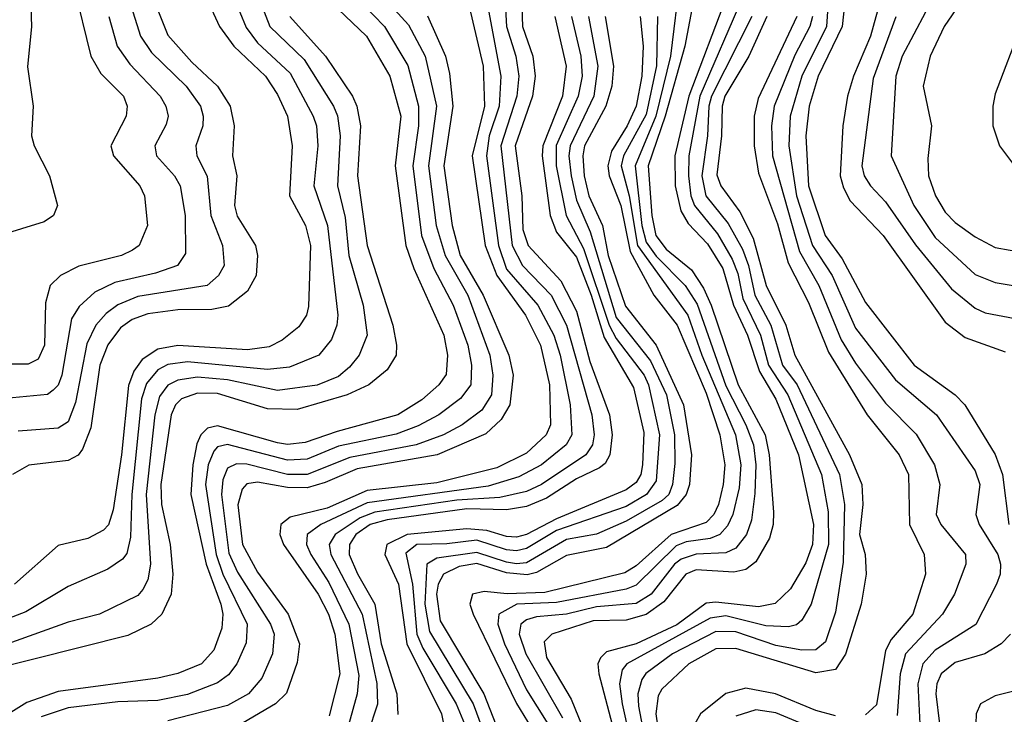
# Model space of a CAD drawing. Header units: inches. Extents: x 990535 to 1117859, y 769386 to 892122.
# Tile 888 of 1056: x 1060433 to 1062408, y 862249 to 863643. Entities that reach past the tile are written whole.
import ezdxf

# ---------------------------------------------------------------- set-up
doc = ezdxf.new("R2010")
doc.units = ezdxf.units.IN
doc.header["$MEASUREMENT"] = 0
doc.layers.add('B0866', color=7, linetype='Continuous')

msp = doc.modelspace()

# ---------------------------------------------------------------- linework, layer by layer
at = {"layer": 'B0866', "color": 5}
for points, elevation in [([(1060452.8, 863750), (1060456.4, 863630), (1060449, 863549), (1060460.1, 863470), (1060456.9, 863410), (1060462, 863390), (1060493, 863330), (1060509.1, 863270), (1060501, 863250), (1060482.4, 863237.6), (1060390.8, 863209.2), (1060367.9, 863192.1), (1060365.6, 863170), (1060374.8, 863110), (1060363.5, 863090), (1060350, 863084.6), (1060270, 863089.6), (1060230, 863086.5), (1060197.7, 863070), (1060121, 862999), (1060060.4, 862959.6), (1060028.4, 862951.6), (1060000, 862955.6)], 3680), ([(1062059.4, 863750), (1062051.5, 863630), (1062002.1, 863530), (1061979, 863450), (1061976.2, 863390), (1061991.8, 863290), (1062023.9, 863190), (1062063.4, 863130), (1062110, 863023.9), (1062190, 862920.2), (1062272.2, 862850), (1062350, 862737.8), (1062359, 862710), (1062351.6, 862650), (1062357.9, 862630), (1062395.7, 862570), (1062400.9, 862550), (1062400.1, 862530), (1062392.9, 862510), (1062351, 862429), (1062270, 862377.5), (1062244.9, 862350), (1062234.8, 862310), (1062238.8, 862230)], 4460), ([(1061757.8, 863730), (1061738.6, 863570), (1061709.6, 863450), (1061667.7, 863350), (1061681.1, 863230), (1061690, 863196.9), (1061710, 863168.8), (1061768.1, 863110), (1061792.3, 863072.3), (1061850, 862908.5), (1061890.1, 862829.9), (1061905.1, 862790), (1061909.6, 862750), (1061907.9, 862692.1), (1061901.2, 862638.8), (1061891.5, 862610), (1061870, 862582.3), (1061850, 862572.9), (1061790, 862570.4), (1061760, 862560), (1061746.6, 862550), (1061699.9, 862490), (1061670, 862471), (1061590, 862464.6), (1061530, 862449.8), (1061470, 862444.4), (1061450, 862438.8), (1061438.4, 862430), (1061435.3, 862410), (1061448.7, 862370), (1061521.9, 862241.9)], 4260), ([(1062093.7, 863730), (1062083.3, 863630), (1062035.1, 863530), (1062016.7, 863470), (1062010, 863410), (1062015.8, 863310), (1062049.1, 863210), (1062083, 863163), (1062130, 863075.5), (1062227.4, 862950), (1062310, 862890), (1062329, 862870), (1062390, 862770.1), (1062404.5, 862730), (1062417.4, 862630)], 4480), ([(1060541.8, 863710), (1060575.8, 863570), (1060595.6, 863535.6), (1060641.1, 863490), (1060648.4, 863470), (1060646.5, 863450), (1060615.9, 863390), (1060620.9, 863370), (1060673.8, 863310), (1060683.3, 863290), (1060689.6, 863230), (1060672.8, 863190), (1060659.6, 863180.4), (1060637.6, 863170), (1060551.5, 863148.5), (1060515.1, 863130), (1060494, 863110), (1060484.8, 863075.2), (1060483, 862990), (1060470, 862961.5), (1060450, 862952.1), (1060370, 862951.8)], 3720), ([(1060904.2, 863710), (1060935.2, 863630), (1061003.6, 863563.6), (1061062.6, 863470), (1061070.5, 863450.5), (1061076.3, 863410), (1061070.7, 863310), (1061086.1, 863246.1), (1061093.6, 863170), (1061122.3, 863070), (1061130.3, 863009.7), (1061114, 862970), (1061094.5, 862945.5), (1061072.9, 862927.1), (1061030, 862909.6), (1060950, 862898.7), (1060850, 862920.1), (1060790, 862925.5), (1060750, 862920), (1060730.3, 862909.7), (1060713.4, 862886.6), (1060704.4, 862850), (1060686.8, 862690), (1060695.2, 862550), (1060690, 862518.7), (1060680.3, 862499.7), (1060670, 862487.4), (1060592.9, 862450), (1060530, 862433.7), (1060409.5, 862390.5)], 3860), ([(1061098.5, 863698.5), (1061165.2, 863630), (1061211.5, 863551.5), (1061233.4, 863470), (1061233.1, 863430), (1061221.6, 863350), (1061239.4, 863210), (1061263.7, 863143.7), (1061303, 863070), (1061332, 862990), (1061339.8, 862950), (1061338.3, 862910), (1061317.2, 862882.8), (1061273.6, 862850), (1061232.3, 862827.7), (1061188.6, 862811.4), (1061072.6, 862787.4), (1061010, 862761.2), (1060970, 862759.3), (1060850, 862790.5), (1060830, 862785.9), (1060822.7, 862777.3), (1060810.9, 862750), (1060805.9, 862710), (1060827.1, 862570), (1060840.4, 862530), (1060889.3, 862430), (1060887.4, 862392.6), (1060868.7, 862350), (1060852.1, 862327.9), (1060830, 862312.3), (1060770, 862288.4), (1060710, 862276.4), (1060630, 862273.9), (1060530, 862262.1), (1060475.9, 862244.1)], 3940), ([(1061143.5, 863710), (1061213, 863633), (1061246.2, 863570), (1061269, 863470), (1061253.5, 863350), (1061268.6, 863230), (1061286.8, 863170), (1061332.3, 863090), (1061376.4, 862970), (1061382.5, 862930), (1061379.5, 862890), (1061360.5, 862859.5), (1061320.6, 862830), (1061283, 862810), (1061228.4, 862790), (1061095.4, 862764.6), (1061010, 862730.3), (1060970, 862730.4), (1060888.9, 862751.1), (1060868.1, 862751.9), (1060850, 862742.7), (1060840.3, 862719.7), (1060837.7, 862690), (1060852.4, 862572.4), (1060870, 862534.1), (1060936.5, 862430), (1060943.6, 862410), (1060939.9, 862370), (1060918.6, 862321.4), (1060891.8, 862290), (1060850, 862266.7), (1060730, 862235.6)], 3960), ([(1061365.3, 863705.3), (1061398.6, 863530), (1061395, 863470), (1061374.7, 863410), (1061369.5, 863370), (1061393.5, 863190), (1061410, 863142.6), (1061472.8, 863070), (1061504.5, 863010), (1061517.2, 862970), (1061537.3, 862870), (1061540.6, 862810), (1061529.5, 862790), (1061479.9, 862750), (1061434.7, 862725.3), (1061372.9, 862707.1), (1061130, 862673.7), (1061036.9, 862630), (1061009.9, 862610.1), (1061008.7, 862590), (1061017.4, 862570), (1061053.2, 862513.2), (1061093.4, 862430), (1061113.3, 862326.7), (1061110.2, 862289.8), (1061092.7, 862227.3)], 4040), ([(1061439.2, 863710), (1061441.8, 863630), (1061462.5, 863570), (1061467, 863530), (1061461.7, 863490), (1061427, 863390), (1061440.2, 863290), (1061442.3, 863222.3), (1061453.1, 863190), (1061519, 863119), (1061550, 863057.9), (1061577.1, 862957.1), (1061616.2, 862850), (1061621.5, 862810), (1061617.2, 862770), (1061607.7, 862752.3), (1061596.1, 862743.9), (1061550, 862721.5), (1061490, 862682.5), (1061450, 862666.2), (1061410, 862659.1), (1061330, 862661.1), (1061170, 862639.2), (1061136.3, 862630), (1061107.7, 862610), (1061094.7, 862590), (1061093.7, 862570), (1061110.6, 862530.6), (1061145.2, 862470), (1061158.1, 862390), (1061189.8, 862290), (1061191.6, 862248.4)], 4080), ([(1060861.8, 863690), (1060887.5, 863627.5), (1060910, 863597), (1060975.8, 863535.8), (1061021.7, 863450), (1061028.3, 863430), (1061031.3, 863390), (1061023.4, 863310), (1061050.8, 863230), (1061071.1, 863050), (1061069.4, 863030), (1061058.4, 863001.6), (1061033, 862970), (1060974.4, 862945.6), (1060930, 862940.9), (1060770, 862956.7), (1060730, 862950.9), (1060710, 862940.3), (1060687.3, 862912.7), (1060677.7, 862882.3), (1060657.9, 862690), (1060655.2, 862604.8), (1060648.1, 862572), (1060639.6, 862560.4), (1060610, 862539.9), (1060530, 862505.7), (1060445.5, 862454.5), (1060387.2, 862432.8)], 3840), ([(1061058, 863678), (1061128.9, 863610), (1061175.8, 863530), (1061198, 863450), (1061186.3, 863350), (1061207.8, 863190), (1061224, 863144), (1061283.9, 863010), (1061291.5, 862970), (1061288.8, 862931.2), (1061273.6, 862910), (1061240.1, 862879.9), (1061191.9, 862850), (1061070, 862816.9), (1061005.7, 862794.3), (1060970, 862790.3), (1060950, 862794.1), (1060830, 862827.7), (1060810, 862823.3), (1060796.6, 862810), (1060788.4, 862791.6), (1060780.7, 862750), (1060776.5, 862690), (1060806.8, 862550), (1060836.8, 862470), (1060840.3, 862450), (1060838.4, 862421.6), (1060822.5, 862377.5), (1060798.1, 862350), (1060750, 862331), (1060710, 862321.4), (1060510, 862294.8), (1060447.4, 862272.6), (1060410, 862248.9)], 3920), ([(1060699.4, 863690), (1060730, 863612.2), (1060778.3, 863558.3), (1060830.1, 863510), (1060855.1, 863470), (1060863.2, 863430), (1060859.9, 863370), (1060868.8, 863330), (1060864.2, 863270), (1060869, 863249), (1060906.1, 863190), (1060910.4, 863170), (1060907.2, 863130), (1060890, 863098.5), (1060851.7, 863068.3), (1060818.5, 863061.5), (1060750, 863060.9), (1060690, 863053.1), (1060658.7, 863041.3), (1060635.4, 863024.6), (1060609.7, 862990.3), (1060593.6, 862950), (1060575.9, 862824.1), (1060559.1, 862780.9), (1060550, 862768.9), (1060530, 862758.2), (1060451.3, 862748.7), (1060418.7, 862730)], 3780), ([(1060806.7, 863690), (1060834.2, 863630), (1060862.4, 863590), (1060926.1, 863530), (1060950, 863493), (1060970.1, 863450), (1060979.7, 863390), (1060974.4, 863290), (1061006.4, 863230), (1061016.2, 863190), (1061012.6, 863067.4), (1061008.4, 863050), (1060993, 863027), (1060959.8, 863000.2), (1060933.2, 862986.8), (1060890, 862980.3), (1060750, 862989.3), (1060710, 862981.9), (1060678.6, 862961.4), (1060662.1, 862937.9), (1060651.2, 862908.8), (1060637.6, 862770), (1060620.7, 862659.3), (1060611, 862629), (1060601.2, 862618.8), (1060570, 862602), (1060510, 862587.9), (1060422.4, 862510)], 3820), ([(1061406.4, 863690), (1061409.6, 863630), (1061428.1, 863570), (1061434.3, 863530), (1061430.2, 863490), (1061398.2, 863390), (1061421, 863190), (1061441.6, 863150), (1061499, 863090), (1061529.9, 863030), (1061580.6, 862850), (1061585.5, 862810), (1061581.9, 862790), (1061569, 862770), (1061479.9, 862710), (1061450, 862696.4), (1061396.2, 862683.8), (1061310, 862678.9), (1061145.4, 862654.6), (1061116.4, 862643.6), (1061066.2, 862610), (1061053.8, 862590), (1061057, 862570), (1061119.9, 862450), (1061149.6, 862310.4), (1061150.6, 862269.4), (1061131.4, 862210)], 4060), ([(1061786, 863690), (1061767.3, 863590), (1061728.3, 863450), (1061693.6, 863350), (1061701.1, 863250), (1061709.1, 863210), (1061730, 863182.4), (1061780.9, 863140.9), (1061804.7, 863104.7), (1061820.4, 863070), (1061874.5, 862910), (1061928.4, 862810), (1061936.8, 862770), (1061945.2, 862654.8), (1061944.9, 862630), (1061937.5, 862602.5), (1061910, 862554.9), (1061890, 862539.4), (1061865.6, 862534.4), (1061790, 862539.2), (1061769.8, 862530.2), (1061725.4, 862474.6), (1061690, 862449.5), (1061650, 862438), (1061583.8, 862436.2), (1061500.5, 862410), (1061485.5, 862394.5), (1061490, 862363), (1061539.1, 862279.1), (1061567.4, 862210)], 4280), ([(1061851, 863690), (1061775.6, 863490), (1061747.5, 863370), (1061748.3, 863310), (1061759.7, 863259.7), (1061774, 863234), (1061813.1, 863193.1), (1061843.7, 863143.7), (1061865.1, 863070), (1061892.9, 863010), (1061917.1, 862937.1), (1061950, 862881.7), (1061995.6, 862770), (1062025.9, 862630), (1062023.4, 862590), (1062010, 862553.2), (1061979.2, 862500.8), (1061948.6, 862471.4), (1061915.4, 862464.6), (1061830, 862474.1), (1061810, 862472.2), (1061751.3, 862428.7), (1061670, 862390.6), (1061610, 862374.2), (1061598, 862362), (1061593.2, 862350), (1061594.9, 862330), (1061632, 862190)], 4320), ([(1061883.8, 863690), (1061797.3, 863490), (1061775.4, 863370), (1061774.7, 863330), (1061779.5, 863290), (1061786.7, 863270), (1061833.1, 863213.2), (1061862.7, 863162.7), (1061873.7, 863133.7), (1061883.9, 863083.9), (1061919.3, 863010), (1061935.5, 862950), (1061973.9, 862890), (1062041.9, 862730), (1062055.1, 862655.1), (1062055.9, 862590), (1062021.2, 862470), (1062002.2, 862437.8), (1061991.5, 862428.5), (1061975.4, 862424.6), (1061930, 862426.3), (1061850, 862446.4), (1061818.4, 862441.6), (1061651, 862350), (1061641.7, 862338.3), (1061636.3, 862310), (1061641.8, 862270), (1061668.6, 862148.6)], 4340), ([(1062159.5, 863680.5), (1062140, 863610), (1062105.7, 863530), (1062093.7, 863490), (1062084.3, 863430), (1062079.4, 863330), (1062085.7, 863305.7), (1062099.5, 863279.5), (1062165.4, 863210), (1062290, 863036.2), (1062330, 863005.1), (1062410, 862976.3)], 4520), ([(1062328.5, 863690), (1062287.8, 863630), (1062259.9, 863570), (1062245.4, 863510), (1062262.4, 863430), (1062255.2, 863364.8), (1062256.3, 863330), (1062270.2, 863289.8), (1062290, 863256.9), (1062310, 863236), (1062350, 863207.1), (1062390, 863186.3), (1062450, 863175.2)], 4580), ([(1060656.9, 863670), (1060675.7, 863610), (1060697.2, 863577.2), (1060767, 863510), (1060795.5, 863470), (1060801, 863450), (1060800.2, 863430), (1060786.2, 863390), (1060788.5, 863370), (1060809.4, 863329.3), (1060816.4, 863250), (1060839.9, 863190), (1060843.1, 863150), (1060832, 863130), (1060809.4, 863110), (1060670, 863087.4), (1060630, 863071.1), (1060606.6, 863053.4), (1060586, 863030), (1060567.5, 862992.5), (1060545.2, 862874.8), (1060530, 862836.1), (1060510, 862823.5), (1060430, 862817.6)], 3760), ([(1061335, 863670), (1061363.2, 863550), (1061365.4, 863470), (1061341.1, 863370), (1061366.7, 863190), (1061390, 863130), (1061447.9, 863050), (1061477.9, 862990), (1061496, 862910), (1061498, 862830), (1061489.4, 862810), (1061450, 862773.3), (1061390, 862743.9), (1061270, 862713.7), (1061130, 862697.9), (1061050, 862662.6), (1060975.4, 862644.6), (1060956.9, 862630), (1060955.1, 862610), (1060962.4, 862590), (1061031.9, 862490), (1061052.3, 862450), (1061065.1, 862410), (1061075.3, 862330), (1061054.2, 862245.8)], 4020), ([(1062250, 863658.7), (1062203.3, 863570), (1062190.8, 863530), (1062181.4, 863370), (1062227.1, 863270), (1062270, 863206.4), (1062350, 863131.9), (1062390, 863116), (1062450, 863105.6)], 4560), ([(1060974.9, 863650), (1061046.6, 863570), (1061100.4, 863490), (1061109.2, 863470), (1061116.8, 863430), (1061110.6, 863330), (1061130, 863190), (1061181.7, 863030), (1061189.2, 862990), (1061188.1, 862970), (1061170, 862940.1), (1061133.5, 862910), (1061090, 862890), (1060990, 862860.8), (1060930, 862861.8), (1060830, 862892.6), (1060790, 862893.9), (1060757.8, 862882.2), (1060745.8, 862870), (1060737.1, 862850), (1060716.5, 862710), (1060717.2, 862670), (1060734.6, 862590), (1060740.4, 862530), (1060736.9, 862490), (1060718.2, 862450), (1060696.9, 862430), (1060650, 862406.9), (1060364.8, 862335.2)], 3880), ([(1060612.1, 863650), (1060628.8, 863590), (1060654, 863554), (1060714.7, 863490), (1060726.3, 863470), (1060730.9, 863450), (1060727, 863433), (1060703.9, 863390), (1060707.8, 863370), (1060743.8, 863330), (1060755.3, 863310), (1060765, 863250), (1060765.7, 863174.3), (1060749.4, 863150), (1060705.4, 863134.6), (1060624.1, 863115.9), (1060583.9, 863096.1), (1060552.6, 863067.4), (1060537, 863043), (1060517.8, 862930), (1060510, 862909.9), (1060500.4, 862899.6), (1060489.1, 862890.9), (1060390, 862881.5)], 3740), ([(1061251.2, 863651.2), (1061287, 863570), (1061295.4, 863535.4), (1061302.3, 863470), (1061283.7, 863350), (1061300.5, 863230), (1061316.9, 863170), (1061362.9, 863090), (1061414.7, 862970), (1061423.2, 862930), (1061416.2, 862870), (1061399.2, 862840.8), (1061368.2, 862811.8), (1061270.5, 862769.5), (1061110, 862741.7), (1061046.1, 862713.9), (1061010, 862703.7), (1060970, 862704.3), (1060910, 862714.8), (1060888.6, 862711.4), (1060879.2, 862700.8), (1060870.8, 862669.2), (1060880, 862590), (1060910, 862533.9), (1060971.6, 862450), (1060994.6, 862390), (1060990, 862352.7), (1060968.5, 862291.5), (1060946.1, 862270), (1060870, 862225.2)], 3980), ([(1061506.7, 863650), (1061529.2, 863550), (1061521.8, 863490), (1061482.3, 863390), (1061481.4, 863370), (1061497.5, 863250), (1061510, 863216.5), (1061550, 863166.6), (1061579.8, 863090), (1061605.6, 863005.6), (1061664.8, 862904.7), (1061685.1, 862814.9), (1061682.4, 862750), (1061679, 862730), (1061670, 862714.2), (1061650, 862699.3), (1061510, 862641.3), (1061450, 862609.8), (1061430, 862604.6), (1061410, 862605.6), (1061370, 862618), (1061330, 862621.4), (1061210.4, 862609.6), (1061169.6, 862590), (1061165.4, 862570), (1061193.1, 862510), (1061209.8, 862390), (1061279, 862250), (1061287.4, 862210)], 4120), ([(1061540.3, 863650), (1061559.1, 863570), (1061561.5, 863530), (1061553.4, 863490), (1061509.3, 863390.7), (1061509.5, 863350), (1061529.7, 863250), (1061564.2, 863184.2), (1061615.8, 863030), (1061630, 863003.4), (1061685.8, 862930), (1061694.9, 862910), (1061716.5, 862810), (1061710, 862717.6), (1061690.3, 862690), (1061650, 862666.1), (1061510, 862618), (1061450, 862581.5), (1061430, 862576.8), (1061410, 862578.8), (1061350, 862598.3), (1061290, 862590.8), (1061230, 862590), (1061207.6, 862572.4), (1061221, 862510), (1061229.8, 862409.8), (1061241.7, 862381.7), (1061308.4, 862270), (1061325.5, 862230)], 4140), ([(1061574.2, 863650), (1061593.2, 863550), (1061585.1, 863490), (1061537.2, 863390), (1061534.8, 863370), (1061539.2, 863330), (1061550, 863281.2), (1061577.4, 863217.4), (1061630, 863045.2), (1061698.7, 862958.7), (1061730.4, 862890), (1061746.8, 862810), (1061747.5, 862752.5), (1061742.4, 862710), (1061735.1, 862690), (1061721.7, 862678.3), (1061650, 862636.3), (1061590, 862610.3), (1061530, 862600), (1061450, 862553.2), (1061430, 862550.6), (1061410, 862554.3), (1061350, 862573.7), (1061270, 862562.1), (1061249.6, 862550.4), (1061245.8, 862470), (1061255.3, 862415.3), (1061342.9, 862270), (1061372.4, 862190)], 4160), ([(1061607.8, 863650), (1061624.2, 863550), (1061620.7, 863510), (1061609.2, 863470), (1061566.3, 863390), (1061562.6, 863370), (1061565.4, 863330), (1061575.1, 863290), (1061602.2, 863230), (1061613.5, 863170), (1061648.5, 863068.5), (1061710.2, 862990.2), (1061764.9, 862870), (1061781, 862770), (1061776.7, 862710), (1061770, 862690), (1061752.2, 862667.8), (1061610, 862583.7), (1061530, 862567.4), (1061470, 862533.4), (1061451, 862529), (1061410, 862532.6), (1061350, 862551.5), (1061314.7, 862545.3), (1061283.2, 862530), (1061272.4, 862510), (1061269.3, 862490), (1061276.5, 862436.5), (1061364.4, 862290), (1061411.2, 862170)], 4180), ([(1061677.6, 863650), (1061683.8, 863590), (1061681.4, 863530), (1061670, 863469.6), (1061652, 863430), (1061620.5, 863379.5), (1061612.9, 863350), (1061615.6, 863330), (1061639.2, 863270), (1061657.7, 863177.7), (1061705.5, 863090), (1061752.4, 863030), (1061810, 862893.6), (1061837.7, 862810), (1061847.9, 862750), (1061844.7, 862710), (1061834.7, 862670), (1061825.8, 862650), (1061810, 862634), (1061740.3, 862610), (1061670, 862546.6), (1061646.9, 862533.1), (1061486.6, 862493.4), (1061410.9, 862490.9), (1061364.6, 862495.4), (1061341.6, 862490), (1061335.9, 862470), (1061342.5, 862450), (1061430, 862270.4), (1061466.4, 862210)], 4220), ([(1061712.7, 863650), (1061710.9, 863550.9), (1061690, 863453), (1061644.6, 863370), (1061640, 863350), (1061655.9, 863290), (1061672.2, 863190), (1061773.5, 863050), (1061801.5, 862970), (1061868.8, 862810), (1061879.9, 862750), (1061876.4, 862703.6), (1061864, 862650), (1061853, 862627), (1061837.7, 862610), (1061818.2, 862601.8), (1061770, 862595.3), (1061750, 862586.8), (1061670, 862507.8), (1061650, 862499.8), (1061510, 862473.5), (1061430.3, 862469.7), (1061394.2, 862450), (1061392.6, 862430), (1061405.7, 862390), (1061450, 862298.1), (1061492.5, 862230)], 4240), ([(1061901.9, 863650), (1061821.2, 863490), (1061815.4, 863470), (1061813.2, 863410), (1061801.5, 863330), (1061809.8, 863289.8), (1061854.4, 863234.4), (1061882.9, 863182.9), (1061895.3, 863150), (1061908, 863090), (1061939.7, 863030), (1061963.6, 862950), (1061992.6, 862910), (1062077.9, 862730), (1062087.6, 862670), (1062085.4, 862554.6), (1062070, 862454.2), (1062050, 862394.3), (1062030, 862378), (1062002.4, 862377.6), (1061950, 862386.9), (1061870, 862414.6), (1061830, 862415.4), (1061743, 862370), (1061689.4, 862330.6), (1061681.2, 862318.8), (1061673.5, 862290), (1061674.7, 862265.3), (1061692.9, 862170)], 4360), ([(1061932.3, 863650), (1061895.8, 863570), (1061847.9, 863490), (1061842.5, 863470), (1061841.1, 863410), (1061832, 863332), (1061839.5, 863310), (1061877.6, 863257.6), (1061904.5, 863204.5), (1061930.5, 863110), (1061970.4, 863030), (1061988.4, 862970), (1062097.7, 862770), (1062122.5, 862710), (1062124.8, 862670), (1062117.9, 862610), (1062129.3, 862570), (1062131.2, 862530), (1062121.2, 862470), (1062090, 862369.3), (1062070, 862338.8), (1062030, 862332.1), (1061870, 862381), (1061830, 862380.2), (1061775.2, 862350), (1061721, 862299), (1061714, 862286), (1061709.4, 862250), (1061718, 862190)], 4380), ([(1061992.1, 863650), (1061914.7, 863485.3), (1061906.7, 863450), (1061906.8, 863390), (1061915.2, 863335.2), (1061953.7, 863233.7), (1061975, 863155), (1062015.7, 863075.7), (1062055.7, 862975.7), (1062133.3, 862850), (1062197.7, 862770), (1062216, 862730), (1062218.5, 862630), (1062247.9, 862570), (1062250.1, 862530), (1062225.1, 862450), (1062181.3, 862398.7), (1062170, 862376.9), (1062151.9, 862268.1), (1062130, 862247.8)], 4420), ([(1062023.7, 863650), (1062018, 863630), (1061987.9, 863572.1), (1061946.7, 863470), (1061941.3, 863430), (1061943.5, 863370), (1061997.7, 863177.7), (1062036.1, 863110), (1062080.9, 863000.9), (1062110, 862953.5), (1062170, 862873.6), (1062231.4, 862811.4), (1062268.2, 862750), (1062278.8, 862710), (1062271.4, 862650), (1062280.8, 862630), (1062330.8, 862570), (1062331.3, 862550), (1062308.6, 862490), (1062284.5, 862450), (1062210, 862370), (1062199.6, 862330), (1062193.6, 862246.4)], 4440), ([(1062190.9, 863649.1), (1062145.4, 863525.4), (1062122.6, 863350), (1062127.5, 863330), (1062140.3, 863310), (1062170, 863277.9), (1062230, 863191.4), (1062302.7, 863102.7), (1062350, 863064.4), (1062370, 863054.8), (1062430, 863043.3)], 4540), ([(1062441.6, 863630), (1062390, 863494.3), (1062385.1, 863470), (1062385.1, 863430), (1062399, 863390), (1062428.8, 863350)], 4620), ([(1062420.9, 862410), (1062402.4, 862390), (1062369.6, 862370.4), (1062310, 862352.8), (1062281.5, 862330), (1062273.2, 862310), (1062271.2, 862290), (1062278.7, 862230)], 4480), ([(1062070, 862245.8), (1062030, 862256.2), (1061949.3, 862290), (1061890, 862301.6), (1061849.4, 862290.6), (1061799.1, 862250), (1061787.5, 862230)], 4420), ([(1062457.5, 862302.5), (1062390, 862286.1), (1062360.4, 862270), (1062352, 862250), (1062351.1, 862230)], 4520), ([(1062030, 862218.2), (1061950, 862251.9), (1061910, 862257.7), (1061870, 862244.9)], 4440)]:
    msp.add_lwpolyline(points, dxfattribs=dict(at, elevation=elevation))

doc.saveas('drawing.dxf')
